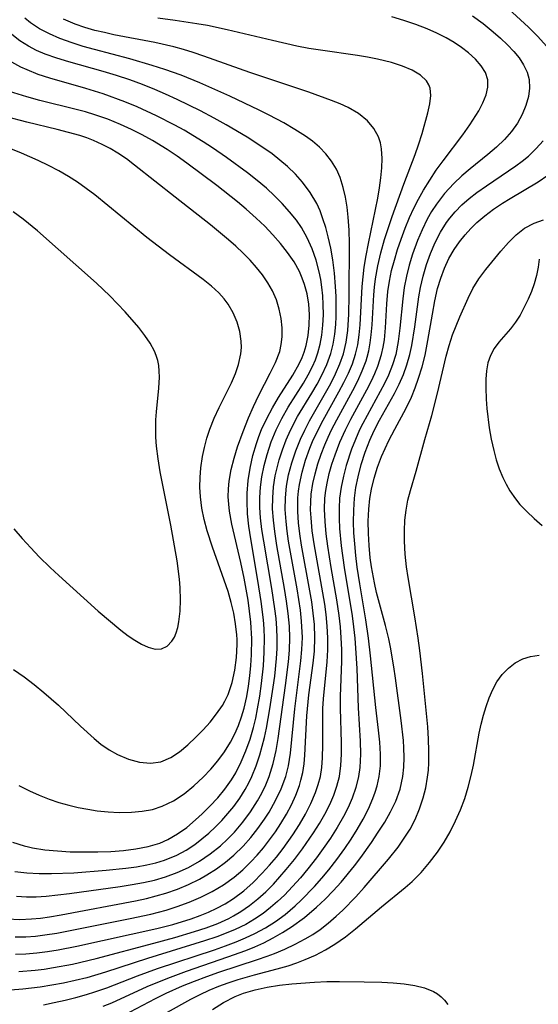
# Model space of a CAD drawing. Header units: inches. Extents: x 1073367 to 1082519, y 1569854 to 1574957.
# Tile 550 of 565: x 1080398 to 1080472, y 1573951 to 1574092. Entities that reach past the tile are written whole.
import ezdxf

# ---------------------------------------------------------------- set-up
doc = ezdxf.new("R2010")
doc.units = ezdxf.units.IN
doc.header["$MEASUREMENT"] = 0
doc.layers.add('CGG_CurvaNivelLidar_v1', color=7, linetype='Continuous', lineweight=30, true_color=0x008008)

msp = doc.modelspace()

# ---------------------------------------------------------------- linework, layer by layer
at = {"layer": 'CGG_CurvaNivelLidar_v1'}
for points in [[(1080472.7927, 1574087.9043, 75.5), (1080471.5748, 1574089.2964, 75.5), (1080470.2209, 1574090.6368, 75.5), (1080463.9388, 1574096.4237, 75.5)], [(1080395.8566, 1573963.3481, 78), (1080397.6054, 1573963.2861, 78), (1080399.2562, 1573963.3463, 78), (1080400.5457, 1573963.4691, 78), (1080401.835, 1573963.6439, 78), (1080403.5222, 1573963.9296, 78), (1080414.1003, 1573965.9415, 78), (1080415.6969, 1573966.2892, 78), (1080417.0871, 1573966.6305, 78), (1080418.458, 1573967.0227, 78), (1080420.0994, 1573967.5934, 78), (1080421.6982, 1573968.2636, 78), (1080423.2476, 1573969.0323, 78), (1080424.3216, 1573969.6444, 78), (1080425.6673, 1573970.5087, 78), (1080426.9564, 1573971.4506, 78), (1080428.1795, 1573972.4722, 78), (1080429.4727, 1573973.7296, 78), (1080430.5733, 1573974.9616, 78), (1080431.6002, 1573976.2555, 78), (1080432.5546, 1573977.6004, 78), (1080433.1913, 1573978.5913, 78), (1080434.1246, 1573980.2315, 78), (1080434.9257, 1573981.925, 78), (1080435.5625, 1573983.6747, 78), (1080435.9485, 1573985.2003, 78), (1080436.2446, 1573987.02, 78), (1080436.848, 1573993.3243, 78), (1080437.7344, 1574000.2099, 78), (1080437.8779, 1574001.8136, 78), (1080437.9394, 1574003.496, 78), (1080437.8303, 1574005.8678, 78), (1080437.6639, 1574007.4005, 78), (1080437.1907, 1574010.4686, 78), (1080435.9727, 1574017.2834, 78), (1080435.7702, 1574018.6814, 78), (1080435.6119, 1574020.0755, 78), (1080435.5015, 1574021.7683, 78), (1080435.5135, 1574023.4512, 78), (1080435.6745, 1574025.1026, 78), (1080435.9732, 1574026.7376, 78), (1080436.4258, 1574028.4611, 78), (1080436.9955, 1574030.1581, 78), (1080437.6674, 1574031.8244, 78), (1080438.2722, 1574033.1276, 78), (1080438.9494, 1574034.4255, 78), (1080441.2458, 1574038.4159, 78), (1080441.9854, 1574039.7475, 78), (1080442.692, 1574041.1397, 78), (1080443.3101, 1574042.5564, 78), (1080443.8056, 1574044.007, 78), (1080444.1813, 1574045.6575, 78), (1080444.409, 1574047.35, 78), (1080444.5574, 1574049.6738, 78), (1080444.6149, 1574052.3112, 78), (1080444.6711, 1574059.733, 78), (1080444.6218, 1574061.6379, 78), (1080444.491, 1574063.5179, 78), (1080444.3207, 1574064.9549, 78), (1080444.0853, 1574066.3587, 78), (1080443.7786, 1574067.7188, 78), (1080443.3296, 1574069.1647, 78), (1080442.7913, 1574070.3728, 78), (1080442.1157, 1574071.5072, 78), (1080441.3066, 1574072.5562, 78), (1080440.3987, 1574073.4825, 78), (1080439.3887, 1574074.3309, 78), (1080438.3787, 1574075.0629, 78), (1080436.87, 1574076.0354, 78), (1080435.2873, 1574076.9581, 78), (1080433.2114, 1574078.067, 78), (1080431.7548, 1574078.7905, 78), (1080427.5877, 1574080.7544, 78), (1080423.3221, 1574082.6629, 78), (1080420.6321, 1574083.7549, 78), (1080418.3001, 1574084.5912, 78), (1080416.4907, 1574085.1676, 78), (1080413.2946, 1574086.1029, 78), (1080408.2895, 1574087.4199, 78), (1080406.6684, 1574087.8741, 78), (1080405.0769, 1574088.3703, 78), (1080403.3073, 1574089.0108, 78), (1080401.8251, 1574089.6536, 78), (1080400.4246, 1574090.391, 78), (1080399.132, 1574091.2454, 78), (1080398.3146, 1574091.9209, 78)], [(1080462.2453, 1574092.2633, 76), (1080463.7323, 1574091.1268, 76), (1080465.1638, 1574089.9629, 76), (1080466.2261, 1574089.0453, 76), (1080467.2268, 1574088.1113, 76), (1080468.1429, 1574087.1531, 76), (1080468.8983, 1574086.2269, 76), (1080469.5272, 1574085.2635, 76), (1080470.0118, 1574084.2223, 76), (1080470.3012, 1574083.1397, 76), (1080470.3728, 1574081.937, 76), (1080470.2223, 1574080.7137, 76), (1080469.8611, 1574079.4268, 76), (1080469.3228, 1574078.1541, 76), (1080468.6297, 1574076.9126, 76), (1080467.7941, 1574075.7209, 76), (1080466.7982, 1574074.5708, 76), (1080465.6604, 1574073.4806, 76), (1080464.4361, 1574072.4445, 76), (1080461.8884, 1574070.4119, 76), (1080460.688, 1574069.4003, 76), (1080459.5422, 1574068.3319, 76), (1080458.24, 1574066.9087, 76), (1080457.0766, 1574065.3731, 76), (1080456.3924, 1574064.3051, 76), (1080455.7685, 1574063.1983, 76), (1080455.0317, 1574061.699, 76), (1080454.3769, 1574060.1573, 76), (1080453.6741, 1574058.217, 76), (1080453.1967, 1574056.6525, 76), (1080452.796, 1574055.0706, 76), (1080452.482, 1574053.4745, 76), (1080452.2588, 1574051.8557, 76), (1080451.8756, 1574047.6464, 76), (1080451.639, 1574045.7647, 76), (1080451.2701, 1574043.9181, 76), (1080450.8264, 1574042.4248, 76), (1080450.259, 1574040.9719, 76), (1080449.6822, 1574039.7566, 76), (1080446.5729, 1574034.0673, 76), (1080446.1137, 1574033.1363, 76), (1080445.5046, 1574031.7704, 76), (1080444.957, 1574030.3783, 76), (1080444.2011, 1574028.085, 76), (1080443.7929, 1574026.5417, 76), (1080443.4733, 1574024.9829, 76), (1080443.2627, 1574023.4088, 76), (1080443.1805, 1574021.9719, 76), (1080443.1866, 1574020.5249, 76), (1080443.262, 1574019.0701, 76), (1080443.4987, 1574016.6169, 76), (1080443.9211, 1574013.5284, 76), (1080445.0372, 1574006.6309, 76), (1080445.2538, 1574005.0363, 76), (1080445.4283, 1574003.44, 76), (1080445.5431, 1574001.9797, 76), (1080445.6975, 1573999.1101, 76), (1080445.9051, 1573993.4609, 76), (1080446.1856, 1573988.7351, 76), (1080446.2285, 1573986.8459, 76), (1080446.1439, 1573984.9858, 76), (1080445.9622, 1573983.6609, 76), (1080445.5791, 1573982.1088, 76), (1080445.0412, 1573980.5875, 76), (1080444.4625, 1573979.2645, 76), (1080443.8041, 1573977.9615, 76), (1080442.9168, 1573976.4087, 76), (1080441.9512, 1573974.8831, 76), (1080440.9224, 1573973.3846, 76), (1080439.9657, 1573972.083, 76), (1080438.7374, 1573970.5214, 76), (1080437.6544, 1573969.2269, 76), (1080436.5349, 1573967.9698, 76), (1080435.3725, 1573966.762, 76), (1080434.4021, 1573965.8377, 76), (1080433.3946, 1573964.9623, 76), (1080432.3453, 1573964.1451, 76), (1080431.1288, 1573963.3188, 76), (1080429.8573, 1573962.579, 76), (1080428.3566, 1573961.8448, 76), (1080427.0591, 1573961.2982, 76), (1080425.7342, 1573960.7997, 76), (1080423.9802, 1573960.2035, 76), (1080415.8565, 1573957.6836, 76), (1080409.8531, 1573955.7315, 76), (1080407.1534, 1573954.9634, 76), (1080405.5092, 1573954.5616, 76), (1080403.856, 1573954.2042, 76), (1080402.1954, 1573953.8902, 76), (1080400.529, 1573953.622, 76), (1080398.0299, 1573953.3205, 76), (1080396.2903, 1573953.1922, 76)], [(1080396.9383, 1573960.775, 77.5), (1080398.488, 1573960.8077, 77.5), (1080399.832, 1573960.9065, 77.5), (1080401.1758, 1573961.0614, 77.5), (1080402.8769, 1573961.321, 77.5), (1080404.5782, 1573961.63, 77.5), (1080413.356, 1573963.3947, 77.5), (1080416.294, 1573964.0398, 77.5), (1080418.5202, 1573964.6223, 77.5), (1080420.0669, 1573965.1069, 77.5), (1080421.7853, 1573965.7301, 77.5), (1080423.4606, 1573966.4389, 77.5), (1080425.0789, 1573967.2494, 77.5), (1080426.6811, 1573968.2165, 77.5), (1080428.1949, 1573969.3113, 77.5), (1080429.4226, 1573970.3557, 77.5), (1080430.5816, 1573971.4797, 77.5), (1080431.5021, 1573972.4732, 77.5), (1080432.3793, 1573973.5065, 77.5), (1080433.2554, 1573974.629, 77.5), (1080434.0846, 1573975.7831, 77.5), (1080434.8646, 1573976.9646, 77.5), (1080435.6549, 1573978.284, 77.5), (1080436.3714, 1573979.6306, 77.5), (1080437.0008, 1573981.0036, 77.5), (1080437.5242, 1573982.4045, 77.5), (1080437.7445, 1573983.1376, 77.5), (1080438.0015, 1573984.2543, 77.5), (1080438.1891, 1573985.4853, 77.5), (1080438.3089, 1573986.7348, 77.5), (1080438.582, 1573992.3503, 77.5), (1080438.6583, 1573993.3241, 77.5), (1080438.8785, 1573995.3164, 77.5), (1080439.506, 1573999.878, 77.5), (1080439.6692, 1574001.557, 77.5), (1080439.7348, 1574003.5035, 77.5), (1080439.6558, 1574005.3764, 77.5), (1080439.4981, 1574006.9823, 77.5), (1080439.2797, 1574008.5896, 77.5), (1080439.0189, 1574010.1976, 77.5), (1080437.8381, 1574016.7185, 77.5), (1080437.5964, 1574018.3101, 77.5), (1080437.4093, 1574019.8967, 77.5), (1080437.2996, 1574021.4765, 77.5), (1080437.282, 1574022.4592, 77.5), (1080437.3129, 1574023.4379, 77.5), (1080437.3971, 1574024.4011, 77.5), (1080437.5324, 1574025.359, 77.5), (1080437.9018, 1574027.1077, 77.5), (1080438.4027, 1574028.8338, 77.5), (1080439.0145, 1574030.5342, 77.5), (1080439.4063, 1574031.4875, 77.5), (1080440.1833, 1574033.1723, 77.5), (1080440.894, 1574034.5407, 77.5), (1080443.1591, 1574038.5631, 77.5), (1080443.8754, 1574039.902, 77.5), (1080444.5244, 1574041.2362, 77.5), (1080445.0902, 1574042.5913, 77.5), (1080445.5432, 1574043.9756, 77.5), (1080445.8433, 1574045.2959, 77.5), (1080446.0521, 1574046.7083, 77.5), (1080446.1849, 1574048.144, 77.5), (1080446.4896, 1574053.5893, 77.5), (1080446.6148, 1574054.983, 77.5), (1080446.7843, 1574056.3762, 77.5), (1080447.0537, 1574058.0539, 77.5), (1080447.3746, 1574059.7259, 77.5), (1080448.701, 1574066.225, 77.5), (1080448.9558, 1574067.6866, 77.5), (1080449.1602, 1574069.1244, 77.5), (1080449.2964, 1574070.5283, 77.5), (1080449.3414, 1574071.8859, 77.5), (1080449.2508, 1574073.2619, 77.5), (1080449.0777, 1574074.1369, 77.5), (1080448.8012, 1574074.9707, 77.5), (1080448.1485, 1574076.1817, 77.5), (1080447.2546, 1574077.2521, 77.5), (1080445.9716, 1574078.2923, 77.5), (1080444.476, 1574079.1606, 77.5), (1080443.3268, 1574079.688, 77.5), (1080442.1198, 1574080.1701, 77.5), (1080438.8649, 1574081.3281, 77.5), (1080430.4637, 1574084.1566, 77.5), (1080423.8917, 1574086.4909, 77.5), (1080422.3392, 1574087.0069, 77.5), (1080420.9804, 1574087.4187, 77.5), (1080419.6113, 1574087.7959, 77.5), (1080416.8801, 1574088.443, 77.5), (1080411.0528, 1574089.5531, 77.5), (1080409.6859, 1574089.8402, 77.5), (1080408.3381, 1574090.1641, 77.5), (1080406.8947, 1574090.575, 77.5), (1080405.4936, 1574091.0553, 77.5), (1080403.8536, 1574091.7522, 77.5)], [(1080396.9921, 1573958.3075, 77), (1080398.4769, 1573958.3685, 77), (1080400.0164, 1573958.5055, 77), (1080401.5547, 1573958.7055, 77), (1080403.0917, 1573958.9554, 77), (1080405.7371, 1573959.4699, 77), (1080417.1439, 1573961.9821, 77), (1080419.4345, 1573962.5692, 77), (1080422.063, 1573963.3625, 77), (1080423.3467, 1573963.82, 77), (1080424.5659, 1573964.3159, 77), (1080425.7528, 1573964.8699, 77), (1080426.9009, 1573965.4899, 77), (1080428.1194, 1573966.2638, 77), (1080429.5653, 1573967.3586, 77), (1080430.9304, 1573968.5657, 77), (1080432.2246, 1573969.8619, 77), (1080433.2576, 1573971.0037, 77), (1080434.2474, 1573972.1871, 77), (1080435.195, 1573973.405, 77), (1080436.5783, 1573975.3534, 77), (1080437.5121, 1573976.8091, 77), (1080438.3742, 1573978.2905, 77), (1080439.1654, 1573979.8303, 77), (1080439.8379, 1573981.3995, 77), (1080440.2189, 1573982.5197, 77), (1080440.5103, 1573983.6591, 77), (1080440.7237, 1573984.9845, 77), (1080440.8353, 1573986.3315, 77), (1080440.8799, 1573988.2008, 77), (1080440.8535, 1573991.991, 77), (1080440.8841, 1573993.3678, 77), (1080440.9677, 1573994.7474, 77), (1080441.4967, 1574000.0545, 77), (1080441.5902, 1574001.7685, 77), (1080441.5939, 1574003.4894, 77), (1080441.5003, 1574005.1432, 77), (1080441.328, 1574006.7987, 77), (1080441.1253, 1574008.2719, 77), (1080439.6313, 1574016.8796, 77), (1080439.3609, 1574018.736, 77), (1080439.1751, 1574020.583, 77), (1080439.1213, 1574021.7244, 77), (1080439.1283, 1574022.8603, 77), (1080439.2063, 1574023.9681, 77), (1080439.4311, 1574025.4787, 77), (1080439.7491, 1574026.8888, 77), (1080440.1517, 1574028.2854, 77), (1080440.6246, 1574029.6681, 77), (1080441.1572, 1574031.0353, 77), (1080441.6197, 1574032.1115, 77), (1080442.1162, 1574033.1738, 77), (1080442.8478, 1574034.6006, 77), (1080445.1475, 1574038.783, 77), (1080445.8563, 1574040.1701, 77), (1080446.4941, 1574041.5719, 77), (1080447.0302, 1574042.9966, 77), (1080447.1943, 1574043.5264, 77), (1080447.4269, 1574044.4469, 77), (1080447.6319, 1574045.5787, 77), (1080447.7728, 1574046.7278, 77), (1080447.8855, 1574048.1354, 77), (1080448.1279, 1574052.4367, 77), (1080448.2279, 1574053.5236, 77), (1080448.3803, 1574054.7192, 77), (1080448.7137, 1574056.5664, 77), (1080449.1477, 1574058.4075, 77), (1080449.6795, 1574060.3055, 77), (1080450.7476, 1574063.6102, 77), (1080452.4103, 1574068.2334, 77), (1080454.0471, 1574072.4623, 77), (1080454.5418, 1574073.826, 77), (1080455.055, 1574075.4562, 77), (1080455.8597, 1574078.3954, 77), (1080456.1349, 1574079.6749, 77), (1080456.2602, 1574080.8595, 77), (1080456.1601, 1574081.9276, 77), (1080456.0076, 1574082.3876, 77), (1080455.6727, 1574082.9568, 77), (1080454.7928, 1574083.7957, 77), (1080453.6149, 1574084.4892, 77), (1080452.2176, 1574085.0713, 77), (1080450.6609, 1574085.5663, 77), (1080449.6703, 1574085.8276, 77), (1080448.6454, 1574086.0616, 77), (1080447.2572, 1574086.3271, 77), (1080445.8324, 1574086.5588, 77), (1080440.5102, 1574087.3268, 77), (1080438.8761, 1574087.5952, 77), (1080437.1432, 1574087.9284, 77), (1080433.6906, 1574088.7013, 77), (1080427.2125, 1574090.2573, 77), (1080424.3948, 1574090.8465, 77), (1080422.8592, 1574091.1186, 77), (1080419.7825, 1574091.587, 77), (1080417.2976, 1574091.9022, 77)], [(1080397.4591, 1573955.8379, 76.5), (1080399.7876, 1573956.0345, 76.5), (1080401.0949, 1573956.2035, 76.5), (1080402.439, 1573956.4118, 76.5), (1080405.1204, 1573956.9181, 76.5), (1080408.5184, 1573957.7113, 76.5), (1080416.7254, 1573959.8837, 76.5), (1080419.7384, 1573960.7161, 76.5), (1080422.5354, 1573961.5474, 76.5), (1080424.2196, 1573962.1038, 76.5), (1080425.865, 1573962.7231, 76.5), (1080427.4556, 1573963.4342, 76.5), (1080428.1138, 1573963.7746, 76.5), (1080429.1641, 1573964.3927, 76.5), (1080430.403, 1573965.256, 76.5), (1080431.5828, 1573966.2101, 76.5), (1080432.7123, 1573967.2375, 76.5), (1080433.7971, 1573968.3252, 76.5), (1080434.7324, 1573969.3405, 76.5), (1080435.6383, 1573970.3885, 76.5), (1080436.8279, 1573971.856, 76.5), (1080437.9672, 1573973.3627, 76.5), (1080439.5473, 1573975.6475, 76.5), (1080440.3819, 1573976.9751, 76.5), (1080441.1561, 1573978.3222, 76.5), (1080441.8541, 1573979.691, 76.5), (1080442.4198, 1573980.9921, 76.5), (1080442.8845, 1573982.3167, 76.5), (1080443.2268, 1573983.6672, 76.5), (1080443.4506, 1573985.2418, 76.5), (1080443.5363, 1573986.8459, 76.5), (1080443.5321, 1573988.4721, 76.5), (1080443.386, 1573993.4384, 76.5), (1080443.405, 1573995.1091, 76.5), (1080443.5594, 1574000.1264, 76.5), (1080443.56, 1574001.7885, 76.5), (1080443.5005, 1574003.451, 76.5), (1080443.3722, 1574005.0441, 76.5), (1080443.1856, 1574006.6361, 76.5), (1080442.8498, 1574008.9038, 76.5), (1080442.0663, 1574013.5102, 76.5), (1080441.5831, 1574016.5737, 76.5), (1080441.3476, 1574018.33, 76.5), (1080441.1753, 1574020.0767, 76.5), (1080441.1033, 1574021.8127, 76.5), (1080441.1626, 1574023.4122, 76.5), (1080441.2852, 1574024.4885, 76.5), (1080441.4696, 1574025.5575, 76.5), (1080441.7834, 1574026.917, 76.5), (1080442.17, 1574028.2645, 76.5), (1080442.6168, 1574029.5997, 76.5), (1080443.3102, 1574031.4008, 76.5), (1080444.0979, 1574033.1664, 76.5), (1080444.8763, 1574034.7016, 76.5), (1080447.1418, 1574038.8465, 76.5), (1080447.8189, 1574040.1658, 76.5), (1080448.3047, 1574041.2014, 76.5), (1080448.7353, 1574042.2519, 76.5), (1080449.258, 1574043.9258, 76.5), (1080449.4813, 1574044.9591, 76.5), (1080449.6443, 1574046.0069, 76.5), (1080449.8101, 1574047.7037, 76.5), (1080450.0088, 1574051.1471, 76.5), (1080450.1594, 1574052.8787, 76.5), (1080450.377, 1574054.3789, 76.5), (1080450.6857, 1574055.888, 76.5), (1080451.0696, 1574057.3911, 76.5), (1080451.5174, 1574058.8872, 76.5), (1080452.0208, 1574060.3745, 76.5), (1080452.6014, 1574061.9167, 76.5), (1080453.2377, 1574063.4422, 76.5), (1080453.8523, 1574064.7787, 76.5), (1080454.5157, 1574066.0932, 76.5), (1080455.2321, 1574067.3805, 76.5), (1080456.1157, 1574068.8095, 76.5), (1080457.056, 1574070.201, 76.5), (1080458.0351, 1574071.559, 76.5), (1080460.844, 1574075.261, 76.5), (1080461.8653, 1574076.6974, 76.5), (1080463.107, 1574078.6603, 76.5), (1080463.7185, 1574079.8292, 76.5), (1080464.175, 1574080.9695, 76.5), (1080464.4276, 1574082.0726, 76.5), (1080464.4164, 1574083.1275, 76.5), (1080464.0821, 1574084.151, 76.5), (1080463.4703, 1574085.1218, 76.5), (1080462.6443, 1574086.0495, 76.5), (1080461.6542, 1574086.9404, 76.5), (1080460.6674, 1574087.7025, 76.5), (1080459.5965, 1574088.4278, 76.5), (1080458.4507, 1574089.1039, 76.5), (1080457.1348, 1574089.7691, 76.5), (1080455.7578, 1574090.3746, 76.5), (1080454.1196, 1574091.0104, 76.5), (1080452.4372, 1574091.5815, 76.5), (1080450.72, 1574092.0809, 76.5)], [(1080397.1242, 1573966.5875, 78.5), (1080398.5482, 1573966.5044, 78.5), (1080399.9517, 1573966.5128, 78.5), (1080401.358, 1573966.5967, 78.5), (1080403.0248, 1573966.7681, 78.5), (1080404.6972, 1573966.9842, 78.5), (1080411.9467, 1573967.9931, 78.5), (1080413.6436, 1573968.2594, 78.5), (1080415.2557, 1573968.554, 78.5), (1080416.8454, 1573968.9078, 78.5), (1080418.4033, 1573969.3466, 78.5), (1080420.068, 1573969.9548, 78.5), (1080421.673, 1573970.6954, 78.5), (1080423.2757, 1573971.6063, 78.5), (1080424.8009, 1573972.6427, 78.5), (1080426.2415, 1573973.7945, 78.5), (1080427.2684, 1573974.7392, 78.5), (1080428.2562, 1573975.7556, 78.5), (1080429.4479, 1573977.1561, 78.5), (1080430.5392, 1573978.6357, 78.5), (1080431.5259, 1573980.1833, 78.5), (1080432.1539, 1573981.3164, 78.5), (1080432.7164, 1573982.4805, 78.5), (1080433.204, 1573983.6763, 78.5), (1080433.7813, 1573985.5172, 78.5), (1080434.2102, 1573987.4107, 78.5), (1080434.4995, 1573989.1163, 78.5), (1080435.5539, 1573996.6766, 78.5), (1080435.978, 1574000.0252, 78.5), (1080436.1167, 1574001.6977, 78.5), (1080436.1658, 1574003.4624, 78.5), (1080436.0996, 1574005.1482, 78.5), (1080435.9289, 1574006.9342, 78.5), (1080435.6846, 1574008.7202, 78.5), (1080435.3936, 1574010.5062, 78.5), (1080434.295, 1574016.6589, 78.5), (1080433.9902, 1574018.6666, 78.5), (1080433.8057, 1574020.2754, 78.5), (1080433.7002, 1574021.878, 78.5), (1080433.7018, 1574023.4726, 78.5), (1080433.8319, 1574025.0393, 78.5), (1080434.0796, 1574026.5932, 78.5), (1080434.4312, 1574028.1307, 78.5), (1080434.6395, 1574028.8802, 78.5), (1080435.1031, 1574030.3164, 78.5), (1080435.6422, 1574031.7287, 78.5), (1080436.2559, 1574033.1118, 78.5), (1080437.2687, 1574035.0443, 78.5), (1080439.2953, 1574038.3976, 78.5), (1080440.0375, 1574039.6684, 78.5), (1080440.73, 1574040.9554, 78.5), (1080441.4391, 1574042.4821, 78.5), (1080442.0028, 1574044.0518, 78.5), (1080442.3361, 1574045.4056, 78.5), (1080442.5594, 1574046.7908, 78.5), (1080442.696, 1574048.2005, 78.5), (1080442.7544, 1574049.324, 78.5), (1080442.7752, 1574050.746, 78.5), (1080442.7465, 1574052.1769, 78.5), (1080442.6759, 1574053.6124, 78.5), (1080442.5203, 1574055.5255, 78.5), (1080442.2797, 1574057.4265, 78.5), (1080441.9831, 1574059.0812, 78.5), (1080441.6187, 1574060.7127, 78.5), (1080441.2791, 1574062.0143, 78.5), (1080440.8843, 1574063.289, 78.5), (1080440.4705, 1574064.3907, 78.5), (1080439.9839, 1574065.4565, 78.5), (1080439.0705, 1574067.023, 78.5), (1080437.9834, 1574068.4877, 78.5), (1080436.9531, 1574069.6397, 78.5), (1080435.8323, 1574070.724, 78.5), (1080434.7482, 1574071.6527, 78.5), (1080433.612, 1574072.5355, 78.5), (1080432.4333, 1574073.3782, 78.5), (1080430.0582, 1574074.9121, 78.5), (1080427.0515, 1574076.6706, 78.5), (1080425.347, 1574077.6197, 78.5), (1080423.3896, 1574078.6644, 78.5), (1080420.0873, 1574080.3024, 78.5), (1080418.4115, 1574081.0701, 78.5), (1080416.8771, 1574081.73, 78.5), (1080415.1157, 1574082.4328, 78.5), (1080413.3356, 1574083.085, 78.5), (1080411.4323, 1574083.7196, 78.5), (1080409.5155, 1574084.3005, 78.5), (1080404.5908, 1574085.6678, 78.5), (1080402.8757, 1574086.1896, 78.5), (1080401.212, 1574086.7846, 78.5), (1080399.9963, 1574087.3104, 78.5), (1080398.8352, 1574087.9129, 78.5), (1080397.6127, 1574088.6906, 78.5), (1080396.4862, 1574089.5762, 78.5)], [(1080396.8766, 1573970.1413, 79), (1080398.6039, 1573969.9269, 79), (1080400.3552, 1573969.8338, 79), (1080402.1176, 1573969.8292, 79), (1080405.2965, 1573969.9468, 79), (1080409.9311, 1573970.3092, 79), (1080412.7357, 1573970.5986, 79), (1080414.2446, 1573970.8028, 79), (1080415.7307, 1573971.0658, 79), (1080417.0234, 1573971.3677, 79), (1080418.2844, 1573971.7506, 79), (1080420.0387, 1573972.474, 79), (1080421.3454, 1573973.1787, 79), (1080422.5906, 1573973.9927, 79), (1080423.6052, 1573974.7659, 79), (1080424.5792, 1573975.5977, 79), (1080425.5179, 1573976.4762, 79), (1080426.4361, 1573977.4065, 79), (1080427.3143, 1573978.3759, 79), (1080428.1429, 1573979.3871, 79), (1080429.008, 1573980.5841, 79), (1080429.7915, 1573981.8356, 79), (1080430.2928, 1573982.7526, 79), (1080430.746, 1573983.6953, 79), (1080431.358, 1573985.2217, 79), (1080431.8763, 1573986.7942, 79), (1080432.2218, 1573988.0031, 79), (1080432.5298, 1573989.2278, 79), (1080432.8234, 1573990.5817, 79), (1080433.3167, 1573993.3211, 79), (1080433.7886, 1573996.4328, 79), (1080433.992, 1573997.9906, 79), (1080434.249, 1574000.5121, 79), (1080434.3339, 1574001.9713, 79), (1080434.3538, 1574003.4305, 79), (1080434.3017, 1574004.8234, 79), (1080434.1895, 1574006.2161, 79), (1080434.0303, 1574007.6082, 79), (1080433.6001, 1574010.4876, 79), (1080432.4177, 1574017.2445, 79), (1080432.1696, 1574018.9234, 79), (1080431.981, 1574020.5974, 79), (1080431.8856, 1574022.0506, 79), (1080431.8758, 1574023.4981, 79), (1080431.973, 1574024.9844, 79), (1080432.1691, 1574026.4612, 79), (1080432.4834, 1574028.0684, 79), (1080432.8963, 1574029.6554, 79), (1080433.4828, 1574031.4213, 79), (1080434.1912, 1574033.1438, 79), (1080435.0047, 1574034.7916, 79), (1080435.9131, 1574036.3866, 79), (1080438.0961, 1574039.8359, 79), (1080438.7771, 1574041.0094, 79), (1080439.3904, 1574042.2074, 79), (1080439.805, 1574043.1574, 79), (1080440.1536, 1574044.1278, 79), (1080440.486, 1574045.3767, 79), (1080440.7167, 1574046.6546, 79), (1080440.8755, 1574048.1026, 79), (1080440.9438, 1574049.5693, 79), (1080440.9285, 1574051.0466, 79), (1080440.8529, 1574052.2909, 79), (1080440.7215, 1574053.5325, 79), (1080440.5568, 1574054.6303, 79), (1080440.3414, 1574055.7185, 79), (1080439.8988, 1574057.3688, 79), (1080439.3273, 1574058.978, 79), (1080438.6285, 1574060.5343, 79), (1080437.7939, 1574062.0221, 79), (1080437.083, 1574063.0693, 79), (1080436.1241, 1574064.285, 79), (1080435.0809, 1574065.4463, 79), (1080433.9695, 1574066.56, 79), (1080432.8013, 1574067.6301, 79), (1080431.4839, 1574068.7425, 79), (1080430.1241, 1574069.8167, 79), (1080427.1193, 1574072.0253, 79), (1080425.1206, 1574073.4061, 79), (1080423.7836, 1574074.2762, 79), (1080421.0472, 1574075.9197, 79), (1080419.7538, 1574076.6338, 79), (1080417.0976, 1574077.986, 79), (1080414.3626, 1574079.2319, 79), (1080412.5817, 1574079.9647, 79), (1080409.4864, 1574081.1012, 79), (1080407.0383, 1574081.8724, 79), (1080401.905, 1574083.3453, 79), (1080400.2461, 1574083.8925, 79), (1080398.6638, 1574084.512, 79), (1080397.7462, 1574084.9372, 79), (1080396.4752, 1574085.6198, 79)], [(1080396.5735, 1573974.2998, 79.5), (1080398.2344, 1573973.7848, 79.5), (1080398.8317, 1573973.6381, 79.5), (1080399.4372, 1573973.5096, 79.5), (1080401.2005, 1573973.2275, 79.5), (1080402.9905, 1573973.049, 79.5), (1080404.7978, 1573972.949, 79.5), (1080406.6139, 1573972.9099, 79.5), (1080408.7411, 1573972.9271, 79.5), (1080410.5833, 1573972.9933, 79.5), (1080412.4047, 1573973.1215, 79.5), (1080414.1923, 1573973.3366, 79.5), (1080415.9297, 1573973.6728, 79.5), (1080417.5957, 1573974.1754, 79.5), (1080418.7396, 1573974.6717, 79.5), (1080420.129, 1573975.4745, 79.5), (1080421.4458, 1573976.4233, 79.5), (1080422.7061, 1573977.4794, 79.5), (1080423.6541, 1573978.3545, 79.5), (1080424.7549, 1573979.4475, 79.5), (1080425.8519, 1573980.6382, 79.5), (1080426.8807, 1573981.8878, 79.5), (1080427.8181, 1573983.2055, 79.5), (1080428.428, 1573984.2136, 79.5), (1080429.2113, 1573985.749, 79.5), (1080429.8883, 1573987.3473, 79.5), (1080430.47, 1573988.9944, 79.5), (1080430.9599, 1573990.6804, 79.5), (1080431.2768, 1573992.0065, 79.5), (1080431.5503, 1573993.3469, 79.5), (1080431.8627, 1573995.1473, 79.5), (1080432.1187, 1573996.9592, 79.5), (1080432.378, 1573999.4843, 79.5), (1080432.501, 1574001.4425, 79.5), (1080432.5278, 1574003.4006, 79.5), (1080432.4752, 1574004.7306, 79.5), (1080432.3727, 1574006.0605, 79.5), (1080432.0725, 1574008.6367, 79.5), (1080431.6038, 1574011.6749, 79.5), (1080430.5744, 1574017.6051, 79.5), (1080430.3161, 1574019.3972, 79.5), (1080430.1278, 1574021.1845, 79.5), (1080430.0416, 1574022.9658, 79.5), (1080430.0417, 1574023.5266, 79.5), (1080430.0575, 1574024.1045, 79.5), (1080430.2028, 1574025.9108, 79.5), (1080430.478, 1574027.7028, 79.5), (1080430.8722, 1574029.474, 79.5), (1080431.383, 1574031.2161, 79.5), (1080431.7353, 1574032.2121, 79.5), (1080432.1282, 1574033.193, 79.5), (1080432.8536, 1574034.7607, 79.5), (1080433.6644, 1574036.284, 79.5), (1080434.542, 1574037.7612, 79.5), (1080436.5886, 1574040.9489, 79.5), (1080437.4972, 1574042.5579, 79.5), (1080437.9307, 1574043.4971, 79.5), (1080438.2139, 1574044.2411, 79.5), (1080438.4978, 1574045.1964, 79.5), (1080438.785, 1574046.6403, 79.5), (1080438.933, 1574048.1115, 79.5), (1080438.9526, 1574049.5961, 79.5), (1080438.8468, 1574051.0799, 79.5), (1080438.6102, 1574052.5489, 79.5), (1080438.2645, 1574053.8797, 79.5), (1080437.9302, 1574054.8216, 79.5), (1080437.5242, 1574055.7394, 79.5), (1080436.7504, 1574057.1239, 79.5), (1080435.84, 1574058.4527, 79.5), (1080434.8256, 1574059.7366, 79.5), (1080433.7283, 1574060.9862, 79.5), (1080432.5662, 1574062.2003, 79.5), (1080431.3489, 1574063.3778, 79.5), (1080429.9039, 1574064.6702, 79.5), (1080428.6932, 1574065.6818, 79.5), (1080425.725, 1574068.004, 79.5), (1080421.4687, 1574071.2077, 79.5), (1080420.0747, 1574072.2068, 79.5), (1080418.6561, 1574073.1634, 79.5), (1080416.5545, 1574074.4405, 79.5), (1080415.0617, 1574075.2583, 79.5), (1080413.5425, 1574076.0226, 79.5), (1080411.9981, 1574076.7304, 79.5), (1080410.1819, 1574077.4709, 79.5), (1080408.3328, 1574078.122, 79.5), (1080407.0046, 1574078.5258, 79.5), (1080405.6644, 1574078.8929, 79.5), (1080400.4763, 1574080.1725, 79.5), (1080398.6285, 1574080.6579, 79.5), (1080396.1311, 1574081.4203, 79.5)], [(1080397.4853, 1573982.4165, 80), (1080398.9924, 1573981.6255, 80), (1080400.3736, 1573981.0077, 80), (1080401.7861, 1573980.4609, 80), (1080403.1956, 1573979.9837, 80), (1080404.6247, 1573979.5715, 80), (1080405.96, 1573979.2561, 80), (1080407.3054, 1573979.0009, 80), (1080408.6559, 1573978.8027, 80), (1080410.239, 1573978.6427, 80), (1080411.8127, 1573978.5645, 80), (1080413.5714, 1573978.5867, 80), (1080415.0838, 1573978.7218, 80), (1080416.5496, 1573978.9901, 80), (1080417.9519, 1573979.4245, 80), (1080419.5506, 1573980.2052, 80), (1080421.0605, 1573981.204, 80), (1080422.4667, 1573982.3256, 80), (1080423.7993, 1573983.569, 80), (1080424.862, 1573984.7124, 80), (1080425.8622, 1573985.9176, 80), (1080426.8303, 1573987.2202, 80), (1080427.6991, 1573988.5884, 80), (1080428.3063, 1573989.753, 80), (1080428.8298, 1573990.9645, 80), (1080429.2741, 1573992.2151, 80), (1080429.6291, 1573993.444, 80), (1080430.0112, 1573995.1167, 80), (1080430.265, 1573996.5754, 80), (1080430.4591, 1573998.0498, 80), (1080430.5997, 1573999.5346, 80), (1080430.6895, 1574001.0253, 80), (1080430.7182, 1574003.3427, 80), (1080430.5781, 1574005.705, 80), (1080430.4085, 1574007.2822, 80), (1080430.1923, 1574008.856, 80), (1080429.6475, 1574011.9849, 80), (1080429.1718, 1574014.2441, 80), (1080427.8936, 1574019.6801, 80), (1080427.5465, 1574021.5307, 80), (1080427.4244, 1574022.5584, 80), (1080427.3668, 1574023.5871, 80), (1080427.3869, 1574024.7195, 80), (1080427.492, 1574025.8489, 80), (1080427.784, 1574027.4891, 80), (1080428.2019, 1574029.1198, 80), (1080428.7053, 1574030.7438, 80), (1080429.4823, 1574032.9408, 80), (1080430.2587, 1574034.8575, 80), (1080430.9848, 1574036.5041, 80), (1080431.7448, 1574038.1143, 80), (1080433.3682, 1574041.2319, 80), (1080434.1274, 1574042.7667, 80), (1080434.7022, 1574044.3269, 80), (1080434.9249, 1574045.3566, 80), (1080435.0379, 1574046.4091, 80), (1080435.0435, 1574047.7292, 80), (1080434.911, 1574049.0575, 80), (1080434.6432, 1574050.3791, 80), (1080434.228, 1574051.7035, 80), (1080433.667, 1574052.9893, 80), (1080433.0094, 1574054.146, 80), (1080432.2435, 1574055.2609, 80), (1080431.3907, 1574056.3393, 80), (1080430.4701, 1574057.3815, 80), (1080429.4901, 1574058.3908, 80), (1080428.4578, 1574059.3657, 80), (1080427.4067, 1574060.284, 80), (1080424.8254, 1574062.3975, 80), (1080419.7804, 1574066.344, 80), (1080414.0026, 1574070.9324, 80), (1080412.8208, 1574071.8206, 80), (1080411.6073, 1574072.649, 80), (1080410.5055, 1574073.3063, 80), (1080409.3661, 1574073.8965, 80), (1080408.1452, 1574074.4375, 80), (1080407.1661, 1574074.8101, 80), (1080406.1693, 1574075.1451, 80), (1080404.5786, 1574075.6118, 80), (1080402.9632, 1574076.0299, 80), (1080398.6173, 1574077.0739, 80), (1080395.7281, 1574077.837, 80)], [(1080400.9788, 1573951.1096, 75.5), (1080402.5329, 1573951.4087, 75.5), (1080404.0777, 1573951.7498, 75.5), (1080405.6115, 1573952.1335, 75.5), (1080407.1318, 1573952.5628, 75.5), (1080408.3218, 1573952.9383, 75.5), (1080410.0264, 1573953.5412, 75.5), (1080414.4024, 1573955.2244, 75.5), (1080417.2845, 1573956.2775, 75.5), (1080425.3871, 1573958.9482, 75.5), (1080426.9481, 1573959.49, 75.5), (1080428.4885, 1573960.068, 75.5), (1080429.8421, 1573960.6304, 75.5), (1080431.1636, 1573961.2511, 75.5), (1080432.6666, 1573962.0737, 75.5), (1080434.1108, 1573962.9934, 75.5), (1080435.4914, 1573964.0071, 75.5), (1080436.9319, 1573965.2292, 75.5), (1080437.7914, 1573966.0371, 75.5), (1080439.6907, 1573968.0014, 75.5), (1080440.7214, 1573969.1631, 75.5), (1080441.7175, 1573970.3565, 75.5), (1080442.8831, 1573971.8545, 75.5), (1080443.9926, 1573973.3886, 75.5), (1080444.9138, 1573974.7532, 75.5), (1080445.7824, 1573976.1385, 75.5), (1080446.6143, 1573977.5928, 75.5), (1080447.3667, 1573979.0667, 75.5), (1080448.0227, 1573980.559, 75.5), (1080448.3515, 1573981.4409, 75.5), (1080448.6288, 1573982.333, 75.5), (1080448.922, 1573983.6648, 75.5), (1080449.0811, 1573985.1837, 75.5), (1080449.0885, 1573986.8683, 75.5), (1080448.9769, 1573988.5767, 75.5), (1080448.7963, 1573990.3052, 75.5), (1080448.4211, 1573993.5039, 75.5), (1080447.6671, 1574000.8902, 75.5), (1080447.3701, 1574003.429, 75.5), (1080446.988, 1574006.0572, 75.5), (1080446.144, 1574011.1601, 75.5), (1080445.7831, 1574013.5389, 75.5), (1080445.5723, 1574015.2103, 75.5), (1080445.4086, 1574016.8798, 75.5), (1080445.306, 1574018.4372, 75.5), (1080445.2551, 1574019.9885, 75.5), (1080445.2682, 1574021.7056, 75.5), (1080445.3827, 1574023.4079, 75.5), (1080445.5961, 1574024.933, 75.5), (1080445.9007, 1574026.4435, 75.5), (1080446.357, 1574028.2126, 75.5), (1080446.9083, 1574029.9551, 75.5), (1080447.5549, 1574031.6626, 75.5), (1080448.1798, 1574033.0694, 75.5), (1080448.9303, 1574034.5394, 75.5), (1080451.0864, 1574038.3649, 75.5), (1080451.7494, 1574039.6613, 75.5), (1080452.3549, 1574041.0388, 75.5), (1080452.8702, 1574042.4523, 75.5), (1080453.2895, 1574043.898, 75.5), (1080453.5785, 1574045.2027, 75.5), (1080454.0016, 1574047.8588, 75.5), (1080454.5747, 1574052.1398, 75.5), (1080454.8044, 1574053.4461, 75.5), (1080455.1875, 1574055.1072, 75.5), (1080455.6657, 1574056.7399, 75.5), (1080456.2352, 1574058.3406, 75.5), (1080456.8981, 1574059.8945, 75.5), (1080457.665, 1574061.3867, 75.5), (1080458.5285, 1574062.7629, 75.5), (1080458.9843, 1574063.3827, 75.5), (1080459.7383, 1574064.2764, 75.5), (1080460.7098, 1574065.2491, 75.5), (1080461.7592, 1574066.1577, 75.5), (1080462.8667, 1574067.0178, 75.5), (1080464.2212, 1574067.9863, 75.5), (1080468.4175, 1574070.8423, 75.5), (1080469.3359, 1574071.5234, 75.5), (1080470.2143, 1574072.237, 75.5), (1080471.3308, 1574073.2878, 75.5), (1080472.3265, 1574074.4243, 75.5)], [(1080396.7267, 1573998.9495, 80.5), (1080398.2381, 1573997.896, 80.5), (1080399.6685, 1573996.8104, 80.5), (1080401.0598, 1573995.6736, 80.5), (1080403.1342, 1573993.8445, 80.5), (1080406.2757, 1573990.8612, 80.5), (1080408.2063, 1573989.1078, 80.5), (1080409.1964, 1573988.3094, 80.5), (1080410.3663, 1573987.4904, 80.5), (1080411.5723, 1573986.798, 80.5), (1080413.13, 1573986.1403, 80.5), (1080414.704, 1573985.7316, 80.5), (1080416.2557, 1573985.598, 80.5), (1080417.7435, 1573985.7895, 80.5), (1080419.1809, 1573986.3824, 80.5), (1080420.4063, 1573987.1978, 80.5), (1080421.589, 1573988.194, 80.5), (1080422.7504, 1573989.3049, 80.5), (1080423.775, 1573990.3516, 80.5), (1080424.7684, 1573991.4489, 80.5), (1080425.6985, 1573992.6052, 80.5), (1080426.5285, 1573993.834, 80.5), (1080426.8681, 1573994.4325, 80.5), (1080427.3302, 1573995.3946, 80.5), (1080427.923, 1573997.0812, 80.5), (1080428.3231, 1573998.8476, 80.5), (1080428.5553, 1574000.666, 80.5), (1080428.6296, 1574002.5146, 80.5), (1080428.6163, 1574003.2086, 80.5), (1080428.5781, 1574003.9168, 80.5), (1080428.4158, 1574005.4587, 80.5), (1080428.1536, 1574006.9956, 80.5), (1080427.7971, 1574008.5206, 80.5), (1080427.3416, 1574010.069, 80.5), (1080426.2291, 1574013.3343, 80.5), (1080425.1208, 1574016.4278, 80.5), (1080424.359, 1574018.7606, 80.5), (1080423.9295, 1574020.3666, 80.5), (1080423.5996, 1574021.9827, 80.5), (1080423.3907, 1574023.6065, 80.5), (1080423.3232, 1574024.9774, 80.5), (1080423.3467, 1574026.3482, 80.5), (1080423.4501, 1574027.7148, 80.5), (1080423.6721, 1574029.3265, 80.5), (1080423.948, 1574030.6465, 80.5), (1080424.3031, 1574031.9489, 80.5), (1080424.7305, 1574033.2295, 80.5), (1080425.3619, 1574034.807, 80.5), (1080426.072, 1574036.3404, 80.5), (1080427.8337, 1574039.8758, 80.5), (1080428.3739, 1574041.1784, 80.5), (1080428.8101, 1574042.4802, 80.5), (1080429.1516, 1574044.0043, 80.5), (1080429.2297, 1574044.9047, 80.5), (1080429.2142, 1574045.8076, 80.5), (1080429.0213, 1574047.1884, 80.5), (1080428.6415, 1574048.5433, 80.5), (1080428.0862, 1574049.8518, 80.5), (1080427.356, 1574051.0908, 80.5), (1080426.7711, 1574051.8647, 80.5), (1080426.0023, 1574052.7098, 80.5), (1080424.9479, 1574053.6782, 80.5), (1080423.8038, 1574054.5942, 80.5), (1080418.9754, 1574058.1299, 80.5), (1080415.7375, 1574060.6166, 80.5), (1080408.2988, 1574066.6837, 80.5), (1080407.0882, 1574067.6048, 80.5), (1080405.8457, 1574068.4801, 80.5), (1080404.5687, 1574069.3026, 80.5), (1080403.1558, 1574070.1219, 80.5), (1080401.7087, 1574070.8845, 80.5), (1080400.2358, 1574071.6022, 80.5), (1080397.8675, 1574072.6606, 80.5), (1080395.0642, 1574073.7613, 80.5)], [(1080409.5091, 1573950.8821, 75), (1080410.7429, 1573951.3973, 75), (1080415.7904, 1573953.696, 75), (1080418.7555, 1573954.9124, 75), (1080421.4126, 1573955.8903, 75), (1080427.3073, 1573957.9287, 75), (1080429.8679, 1573958.8657, 75), (1080431.1609, 1573959.3905, 75), (1080432.4299, 1573959.961, 75), (1080433.7937, 1573960.6552, 75), (1080435.121, 1573961.4144, 75), (1080436.4113, 1573962.2336, 75), (1080438.2643, 1573963.567, 75), (1080439.9738, 1573965.009, 75), (1080441.1768, 1573966.1519, 75), (1080442.335, 1573967.3471, 75), (1080443.476, 1573968.6166, 75), (1080445.3693, 1573970.9315, 75), (1080446.273, 1573972.1212, 75), (1080447.8027, 1573974.2588, 75), (1080448.7785, 1573975.7158, 75), (1080449.6968, 1573977.1737, 75), (1080450.5375, 1573978.6524, 75), (1080451.2628, 1573980.1662, 75), (1080451.8812, 1573981.8852, 75), (1080452.2869, 1573983.6573, 75), (1080452.4393, 1573985.0074, 75), (1080452.4826, 1573986.3774, 75), (1080452.4392, 1573987.7627, 75), (1080452.362, 1573988.804, 75), (1080452.0365, 1573991.6638, 75), (1080451.2159, 1573997.7197, 75), (1080450.9783, 1573999.3247, 75), (1080450.5012, 1574002.118, 75), (1080450.2612, 1574003.3051, 75), (1080449.8064, 1574005.2337, 75), (1080448.5449, 1574009.9624, 75), (1080448.2359, 1574011.3382, 75), (1080447.8155, 1574013.6147, 75), (1080447.6388, 1574014.8747, 75), (1080447.4643, 1574016.6242, 75), (1080447.3696, 1574018.3732, 75), (1080447.3567, 1574020.1159, 75), (1080447.434, 1574021.8458, 75), (1080447.5902, 1574023.3465, 75), (1080447.8195, 1574024.6887, 75), (1080448.1958, 1574026.2781, 75), (1080448.6733, 1574027.8381, 75), (1080449.2501, 1574029.3614, 75), (1080449.7578, 1574030.5021, 75), (1080450.3032, 1574031.6264, 75), (1080451.1399, 1574033.2584, 75), (1080452.7673, 1574036.2706, 75), (1080453.513, 1574037.8068, 75), (1080454.0597, 1574039.1429, 75), (1080454.5407, 1574040.511, 75), (1080455.04, 1574042.1488, 75), (1080455.4616, 1574043.8147, 75), (1080455.8682, 1574045.8837, 75), (1080456.4987, 1574049.6811, 75), (1080456.8431, 1574051.564, 75), (1080457.2459, 1574053.3355, 75), (1080457.6895, 1574054.8181, 75), (1080458.223, 1574056.2353, 75), (1080458.8573, 1574057.6004, 75), (1080459.603, 1574058.9003, 75), (1080460.3484, 1574059.9678, 75), (1080461.1707, 1574060.984, 75), (1080461.9844, 1574061.8796, 75), (1080462.8535, 1574062.7307, 75), (1080464.0046, 1574063.7111, 75), (1080465.2277, 1574064.6261, 75), (1080466.5049, 1574065.4896, 75), (1080467.5886, 1574066.1721, 75), (1080471.586, 1574068.5639, 75), (1080472.9919, 1574069.4839, 75)], [(1080396.7464, 1574019.0489, 81), (1080397.9333, 1574017.6555, 81), (1080399.1625, 1574016.2963, 81), (1080400.3921, 1574015.0304, 81), (1080401.9457, 1574013.5109, 81), (1080403.182, 1574012.3551, 81), (1080408.8114, 1574007.2616, 81), (1080412.0145, 1574004.5723, 81), (1080413.056, 1574003.7751, 81), (1080414.0318, 1574003.1142, 81), (1080414.9873, 1574002.565, 81), (1080415.9071, 1574002.1495, 81), (1080416.9173, 1574001.8735, 81), (1080417.8328, 1574001.8917, 81), (1080418.6523, 1574002.2775, 81), (1080419.3321, 1574002.9826, 81), (1080419.6716, 1574003.5415, 81), (1080419.9453, 1574004.1823, 81), (1080420.1575, 1574004.9284, 81), (1080420.3107, 1574005.742, 81), (1080420.4794, 1574007.2618, 81), (1080420.5418, 1574008.9014, 81), (1080420.4951, 1574010.622, 81), (1080420.3984, 1574011.8199, 81), (1080420.0482, 1574014.452, 81), (1080419.1697, 1574019.5345, 81), (1080417.6474, 1574027.169, 81), (1080417.3397, 1574029.0074, 81), (1080417.12, 1574030.8365, 81), (1080417.0358, 1574032.1165, 81), (1080417.0116, 1574033.387, 81), (1080417.0412, 1574034.5694, 81), (1080417.1147, 1574035.7352, 81), (1080417.4473, 1574039.0882, 81), (1080417.5321, 1574040.6868, 81), (1080417.5135, 1574041.5208, 81), (1080417.4346, 1574042.3332, 81), (1080417.2977, 1574043.0532, 81), (1080417.0863, 1574043.7521, 81), (1080416.8351, 1574044.3676, 81), (1080416.2179, 1574045.5179, 81), (1080415.459, 1574046.6397, 81), (1080414.5949, 1574047.7452, 81), (1080412.6299, 1574049.9871, 81), (1080410.4517, 1574052.261, 81), (1080408.5672, 1574054.0715, 81), (1080400.1171, 1574061.5479, 81), (1080398.0901, 1574063.2219, 81), (1080396.669, 1574064.2863, 81)], [(1080412.4804, 1573949.6387, 74.5), (1080416.9671, 1573951.9889, 74.5), (1080418.4785, 1573952.7457, 74.5), (1080420.8185, 1573953.7949, 74.5), (1080422.5406, 1573954.488, 74.5), (1080424.2826, 1573955.138, 74.5), (1080426.0393, 1573955.7523, 74.5), (1080431.5142, 1573957.5552, 74.5), (1080432.9353, 1573958.0515, 74.5), (1080433.9548, 1573958.4325, 74.5), (1080435.4467, 1573959.0533, 74.5), (1080436.9032, 1573959.7399, 74.5), (1080438.319, 1573960.4928, 74.5), (1080439.4119, 1573961.1436, 74.5), (1080440.4661, 1573961.8494, 74.5), (1080441.6408, 1573962.7517, 74.5), (1080442.7659, 1573963.7237, 74.5), (1080443.7228, 1573964.6203, 74.5), (1080445.5643, 1573966.5046, 74.5), (1080446.7616, 1573967.8293, 74.5), (1080450.2578, 1573971.8841, 74.5), (1080451.5982, 1573973.5899, 74.5), (1080452.4905, 1573974.8588, 74.5), (1080453.3057, 1573976.1678, 74.5), (1080454.022, 1573977.5235, 74.5), (1080454.663, 1573979.0437, 74.5), (1080455.1795, 1573980.6121, 74.5), (1080455.5516, 1573982.0788, 74.5), (1080455.8157, 1573983.5718, 74.5), (1080455.9262, 1573984.6017, 74.5), (1080455.9882, 1573985.6416, 74.5), (1080456.0088, 1573987.3285, 74.5), (1080455.9537, 1573989.0311, 74.5), (1080455.8412, 1573990.7442, 74.5), (1080455.0925, 1573998.3873, 74.5), (1080454.7218, 1574001.6428, 74.5), (1080454.4881, 1574003.4168, 74.5), (1080454.0176, 1574006.4721, 74.5), (1080453.0391, 1574012.058, 74.5), (1080452.8078, 1574013.6076, 74.5), (1080452.6254, 1574015.4322, 74.5), (1080452.5319, 1574017.2511, 74.5), (1080452.5166, 1574018.755, 74.5), (1080452.5787, 1574020.2448, 74.5), (1080452.7382, 1574021.6912, 74.5), (1080453.0007, 1574023.1126, 74.5), (1080453.3584, 1574024.4993, 74.5), (1080454.186, 1574027.2525, 74.5), (1080455.4145, 1574031.7597, 74.5), (1080456.4248, 1574035.2049, 74.5), (1080457.2419, 1574038.4121, 74.5), (1080458.469, 1574043.6499, 74.5), (1080458.8894, 1574045.195, 74.5), (1080459.3725, 1574046.6983, 74.5), (1080459.8813, 1574048.0157, 74.5), (1080460.4314, 1574049.298, 74.5), (1080461.6032, 1574051.9533, 74.5), (1080462.2771, 1574053.3089, 74.5), (1080463.1528, 1574054.711, 74.5), (1080464.1452, 1574056.0602, 74.5), (1080466.2599, 1574058.6698, 74.5), (1080467.3454, 1574059.8986, 74.5), (1080468.4712, 1574061.0089, 74.5), (1080469.6586, 1574061.9346, 74.5), (1080471.0344, 1574062.6697, 74.5), (1080472.3428, 1574063.131, 74.5)], [(1080471.7515, 1574057.4951, 74.5), (1080471.6167, 1574056.3703, 74.5), (1080471.3841, 1574055.1936, 74.5), (1080471.0508, 1574053.9936, 74.5), (1080470.6532, 1574052.8866, 74.5), (1080470.1848, 1574051.7925, 74.5), (1080469.6224, 1574050.6455, 74.5), (1080469.0068, 1574049.5438, 74.5), (1080468.3433, 1574048.5074, 74.5), (1080467.6355, 1574047.5587, 74.5), (1080465.9842, 1574045.656, 74.5), (1080465.3402, 1574044.7578, 74.5), (1080464.8063, 1574043.7844, 74.5), (1080464.4207, 1574042.7391, 74.5), (1080464.2063, 1574041.5984, 74.5), (1080464.1288, 1574040.3922, 74.5), (1080464.1297, 1574039.127, 74.5), (1080464.1833, 1574037.5122, 74.5), (1080464.2817, 1574036.1828, 74.5), (1080464.6175, 1574033.4559, 74.5), (1080464.896, 1574031.8211, 74.5), (1080465.2505, 1574030.197, 74.5), (1080465.6154, 1574028.8803, 74.5), (1080466.0492, 1574027.5921, 74.5), (1080466.5543, 1574026.3419, 74.5), (1080467.0129, 1574025.3813, 74.5), (1080467.535, 1574024.46, 74.5), (1080468.3539, 1574023.2937, 74.5), (1080469.0014, 1574022.5192, 74.5), (1080469.9841, 1574021.4774, 74.5), (1080471.0385, 1574020.4798, 74.5), (1080472.1525, 1574019.5248, 74.5)], [(1080415.7997, 1573948.4494, 74), (1080422.0295, 1573951.8952, 74), (1080423.3383, 1573952.577, 74), (1080424.6549, 1573953.1899, 74), (1080426.0003, 1573953.7455, 74), (1080427.3695, 1573954.2488, 74), (1080428.7544, 1573954.7027, 74), (1080431.0889, 1573955.3709, 74), (1080434.3236, 1573956.2066, 74), (1080435.9199, 1573956.6705, 74), (1080437.1497, 1573957.0895, 74), (1080438.359, 1573957.558, 74), (1080439.8179, 1573958.1998, 74), (1080441.2331, 1573958.9191, 74), (1080442.5919, 1573959.7286, 74), (1080444.0971, 1573960.797, 74), (1080445.5404, 1573961.9587, 74), (1080449.2145, 1573965.0978, 74), (1080452.6074, 1573967.8256, 74), (1080453.621, 1573968.7081, 74), (1080454.9102, 1573969.9986, 74), (1080456.1085, 1573971.3934, 74), (1080457.22, 1573972.875, 74), (1080458.1621, 1573974.3073, 74), (1080459.0198, 1573975.7935, 74), (1080459.8012, 1573977.3305, 74), (1080460.5031, 1573978.9121, 74), (1080461.1167, 1573980.5351, 74), (1080461.6257, 1573982.1687, 74), (1080462.051, 1573983.8294, 74), (1080462.369, 1573985.3144, 74), (1080463.1834, 1573989.8407, 74), (1080463.4637, 1573991.1474, 74), (1080463.7918, 1573992.4298, 74), (1080464.1658, 1573993.6796, 74), (1080464.6046, 1573994.928, 74), (1080465.1143, 1573996.112, 74), (1080465.7193, 1573997.2094, 74), (1080466.4794, 1573998.2445, 74), (1080467.3571, 1573999.1441, 74), (1080468.3383, 1573999.8908, 74), (1080469.4135, 1574000.4587, 74), (1080470.4957, 1574000.8058, 74), (1080471.7404, 1574000.9922, 74)], [(1080425.1108, 1573950.4356, 73.5), (1080426.6964, 1573951.4154, 73.5), (1080428.3363, 1573952.2704, 73.5), (1080429.532, 1573952.7536, 73.5), (1080431.1934, 1573953.2527, 73.5), (1080432.9116, 1573953.6201, 73.5), (1080434.6715, 1573953.8914, 73.5), (1080436.4603, 1573954.0946, 73.5), (1080439.6711, 1573954.3443, 73.5), (1080441.4497, 1573954.4106, 73.5), (1080443.2314, 1573954.4297, 73.5), (1080446.7693, 1573954.3852, 73.5), (1080449.2891, 1573954.3168, 73.5), (1080450.9069, 1573954.2337, 73.5), (1080452.4773, 1573954.0898, 73.5), (1080453.9775, 1573953.8591, 73.5), (1080455.3789, 1573953.5087, 73.5), (1080456.6451, 1573952.9972, 73.5), (1080457.2437, 1573952.6447, 73.5), (1080457.7654, 1573952.2401, 73.5), (1080458.2247, 1573951.7724, 73.5), (1080458.7084, 1573951.1284, 73.5)]]:
    msp.add_polyline3d(points, dxfattribs=at)

doc.saveas('drawing.dxf')
